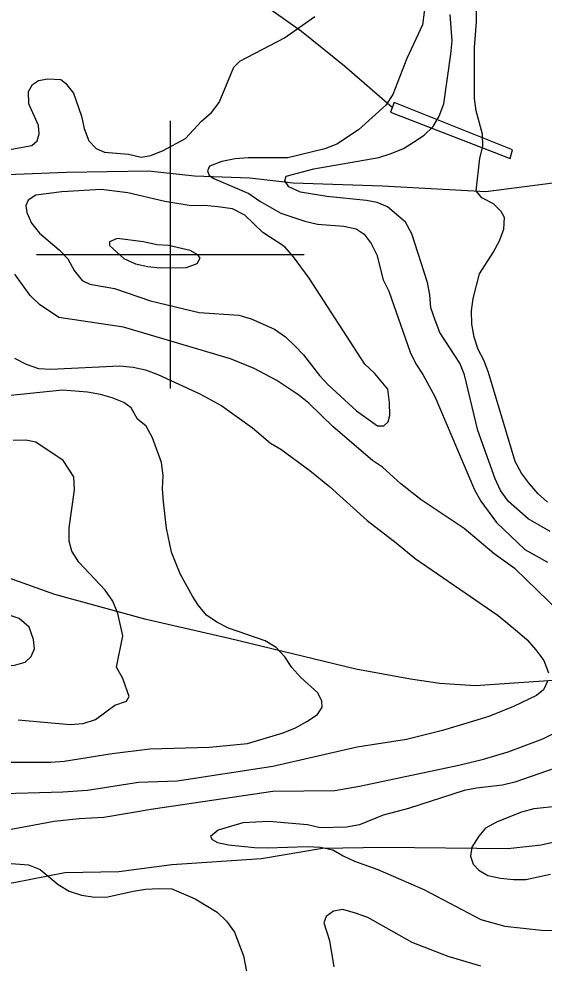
# Model space of a CAD drawing. Extents: x 282461 to 284471, y 5554090 to 5557646.
# Drawn here: x 282788.7 to 282827.9, y 5554747.1 to 5554817.6 of the extents above; entities that cross this region are included whole.
import ezdxf

# ---------------------------------------------------------------- set-up
doc = ezdxf.new("R2010")
doc.units = 0
for name, color, linetype in [('Niveau 1', 7, 'Continuous'), ('Niveau 2', 7, 'Continuous'), ('Niveau 22', 7, 'Continuous'), ('Niveau 61', 7, 'Continuous')]:
    doc.layers.add(name, color=color, linetype=linetype)

msp = doc.modelspace()

# ---------------------------------------------------------------- linework, layer by layer
at = {"layer": 'Niveau 1'}
for points in [[(282819.08, 5554819.07), (282818.82, 5554817.16), (282817.65, 5554814.65), (282816.6, 5554811.97), (282816.09, 5554811.15), (282814.04, 5554809.33), (282812.44, 5554808.26), (282811.52, 5554807.9), (282808.76, 5554807.22), (282805.81, 5554807.23), (282804.83, 5554807.15), (282803.85, 5554806.96), (282802.93, 5554806.6), (282802.77, 5554806.25), (282802.89, 5554805.91), (282803.24, 5554805.68), (282805.86, 5554804.56), (282806.68, 5554804), (282808.25, 5554803.1), (282810.05, 5554802.49), (282810.98, 5554802.28), (282812.95, 5554802.13), (282813.88, 5554801.92), (282814.46, 5554801.52), (282814.99, 5554800.84), (282815.41, 5554799.98), (282815.9, 5554798.13), (282816.32, 5554797.27), (282817.9, 5554792.73), (282818.32, 5554791.86), (282818.85, 5554791.06), (282819.75, 5554789.4), (282822.7, 5554782.45), (282823.17, 5554781.59), (282824.36, 5554779.99), (282826.47, 5554777.99), (282828.16, 5554777.04)], [(282829.86, 5554772.55), (282825.74, 5554776.54), (282824.17, 5554777.67), (282821.94, 5554779.54), (282818.72, 5554781.69), (282817.2, 5554782.88), (282815.85, 5554784.13), (282815.09, 5554784.64), (282812.16, 5554787.14), (282810.34, 5554788.9), (282809.58, 5554789.52), (282807.94, 5554790.6), (282806.25, 5554791.5), (282804.5, 5554792.22), (282796.49, 5554794.58), (282791.68, 5554795.31), (282790.22, 5554796.27), (282789.52, 5554796.95), (282788.39, 5554798.55)], [(282827.81, 5554763.84), (282829.47, 5554764.68)], [(282786.61, 5554756.82), (282791.33, 5554757.7), (282793.18, 5554757.91), (282795.03, 5554757.99), (282798.71, 5554758.63), (282807.65, 5554759.93), (282812.27, 5554760), (282814.11, 5554760.32), (282821.54, 5554761.89), (282823.38, 5554762.32), (282825.22, 5554762.87), (282827.81, 5554763.84)], [(282823.18, 5554746.87), (282820.74, 5554747.59), (282818.06, 5554748.64), (282814.74, 5554750.5), (282813.81, 5554750.83), (282812.88, 5554751.11), (282812.19, 5554750.98), (282811.62, 5554750.57), (282811.45, 5554750.1), (282811.88, 5554748.78), (282812.2, 5554746.81)]]:
    msp.add_lwpolyline(points, dxfattribs=at)
at = {"layer": 'Niveau 2'}
for points in [[(282822.86, 5554817.38), (282822.84, 5554819.23)], [(282787.87, 5554807.82), (282789.65, 5554808.14), (282790.05, 5554808.49), (282790.21, 5554809.01), (282790.14, 5554809.65), (282789.42, 5554811.25), (282789.41, 5554812.18), (282789.69, 5554812.7), (282790.15, 5554813), (282790.84, 5554813.13), (282791.82, 5554813.08), (282792.17, 5554812.8), (282792.76, 5554812.06), (282793.37, 5554810.33), (282793.55, 5554809.41), (282793.92, 5554808.49), (282794.45, 5554807.92), (282795.09, 5554807.65), (282796.88, 5554807.5), (282797.81, 5554807.28), (282798.55, 5554807.41), (282799.47, 5554807.77), (282801.13, 5554808.67), (282802.32, 5554809.96), (282803.06, 5554810.61), (282803.63, 5554811.37), (282804.74, 5554813.99), (282805.19, 5554814.46), (282808.51, 5554816.19), (282810.79, 5554817.79)], [(282828.35, 5554779.32), (282826.72, 5554780.28), (282825.25, 5554781.58), (282824.66, 5554782.38), (282824.24, 5554783.25), (282822.96, 5554786.87), (282821.97, 5554791.03), (282821.61, 5554791.89), (282820.12, 5554794.18), (282819.76, 5554795.1), (282819.46, 5554796.02), (282819.38, 5554797.01), (282819.19, 5554797.93), (282818.03, 5554801.56), (282817.56, 5554802.42), (282816.21, 5554803.56), (282815.45, 5554803.89), (282814.64, 5554804.05), (282811.68, 5554804.35), (282809.71, 5554804.67), (282808.84, 5554805.06), (282808.54, 5554805.52), (282808.65, 5554805.87), (282810.72, 5554806.42), (282815.57, 5554807.25), (282816.49, 5554807.56), (282817.41, 5554807.92), (282818.15, 5554808.39), (282818.95, 5554808.93), (282819.63, 5554809.58), (282820.08, 5554810.34), (282820.41, 5554811.27), (282820.93, 5554814.98), (282821.03, 5554815.97), (282820.88, 5554817.94)], [(282828.16, 5554781.51), (282827.46, 5554782.14), (282826.81, 5554782.88), (282826.23, 5554783.69), (282825.75, 5554784.55), (282823.76, 5554791.19), (282823.41, 5554792.11), (282822.99, 5554792.92), (282822.69, 5554793.84), (282822.5, 5554794.82), (282822.49, 5554795.8), (282822.6, 5554796.73), (282823.09, 5554798.58), (282824.11, 5554800.16), (282824.57, 5554801.03), (282824.9, 5554801.9), (282824.95, 5554802.77), (282824.71, 5554803.23), (282824.13, 5554803.8), (282823.25, 5554804.25), (282822.84, 5554804.77), (282823.1, 5554807.2), (282823.32, 5554808.07), (282823.31, 5554809), (282822.83, 5554810.73), (282822.7, 5554811.65), (282822.71, 5554815.47), (282822.86, 5554817.38)], [(282803.53, 5554803.56), (282802.54, 5554803.66), (282801.56, 5554803.65), (282799.59, 5554803.96), (282796.81, 5554804.61), (282794.84, 5554804.87), (282791.9, 5554804.7), (282789.94, 5554804.44), (282789.37, 5554804.08), (282789.21, 5554803.68), (282789.27, 5554803.16), (282789.63, 5554802.35), (282790.22, 5554801.61), (282791.69, 5554800.36), (282792.33, 5554799.68), (282792.81, 5554798.82), (282793.4, 5554798.08), (282793.98, 5554797.8), (282795.83, 5554797.48), (282798.51, 5554796.54), (282802.16, 5554795.68), (282805.11, 5554795.49), (282806.03, 5554795.22), (282807.78, 5554794.44), (282808.6, 5554793.87), (282809.3, 5554793.19), (282809.95, 5554792.51), (282811.13, 5554790.97), (282811.78, 5554790.28), (282813.89, 5554788.35), (282815.46, 5554787.22), (282815.93, 5554787.23), (282816.27, 5554787.52), (282816.38, 5554787.99), (282816.36, 5554788.97), (282816.23, 5554789.95), (282815.23, 5554791.15), (282814.52, 5554791.83), (282810.37, 5554798.24), (282809.19, 5554799.84), (282808.54, 5554800.58), (282806.91, 5554801.65), (282805.56, 5554802.96), (282804.63, 5554803.41), (282803.53, 5554803.56)], [(282798.98, 5554800.73), (282798, 5554800.95), (282796.03, 5554801.21), (282795.46, 5554800.97), (282795.46, 5554800.68), (282796.52, 5554799.71), (282797.39, 5554799.32), (282798.32, 5554799.11), (282799.24, 5554799.01), (282801.2, 5554799.04), (282802, 5554799.34), (282802.23, 5554799.75), (282802.05, 5554799.98), (282801.47, 5554800.31), (282799.85, 5554800.69), (282798.98, 5554800.73)], [(282788.35, 5554792.28), (282789.22, 5554791.83), (282790.16, 5554791.5), (282791.08, 5554791.45), (282796.22, 5554791.71), (282797.21, 5554791.61), (282798.14, 5554791.39), (282799.07, 5554791.06), (282802.21, 5554789.61), (282803.85, 5554788.71), (282806.13, 5554787.06), (282807.48, 5554785.93), (282808.24, 5554785.48), (282810.41, 5554783.89), (282811.87, 5554782.7), (282814.69, 5554780.14), (282816.86, 5554778.49), (282818.27, 5554777.3), (282824.47, 5554773.06), (282825.93, 5554771.87), (282826.64, 5554771.24), (282827.29, 5554770.5), (282827.88, 5554769.7), (282828.24, 5554768.78)], [(282797.54, 5554787.71), (282797.06, 5554788.57), (282796.53, 5554788.96), (282795.66, 5554789.3), (282794.79, 5554789.57), (282793.8, 5554789.73), (282791.95, 5554789.87), (282787.09, 5554789.39)], [(282787.32, 5554762.1), (282791.08, 5554762.11), (282792.06, 5554762.18), (282795.64, 5554762.76), (282798.47, 5554763.1), (282802.93, 5554763.22), (282805.76, 5554763.5), (282808.41, 5554764.3), (282809.33, 5554764.66), (282810.19, 5554765.14), (282810.99, 5554765.67), (282811.33, 5554766.2), (282811.32, 5554766.66), (282811.02, 5554767.29), (282809.73, 5554768.43), (282809.08, 5554769.18), (282808.54, 5554769.98), (282807.89, 5554770.66), (282807.08, 5554771.17), (282804.34, 5554772.11), (282803.46, 5554772.56), (282802.7, 5554773.07), (282802.11, 5554773.81), (282801.64, 5554774.5), (282800.74, 5554776.17), (282800.08, 5554777.78), (282799.7, 5554779.57), (282799.49, 5554781.54), (282799.42, 5554782.52), (282799.46, 5554783.51), (282799.33, 5554784.49), (282798.66, 5554786.33), (282798.18, 5554787.19), (282797.54, 5554787.71)], [(282792, 5554784.63), (282789.95, 5554785.99), (282789.2, 5554786.15), (282788.27, 5554786.13)], [(282788.62, 5554765.26), (282792.51, 5554764.92), (282793.49, 5554764.99), (282794.41, 5554765.3), (282795.84, 5554766.37), (282796.71, 5554766.67), (282796.93, 5554767.02), (282796.45, 5554768.35), (282795.97, 5554769.21), (282796.45, 5554771.54), (282796.08, 5554773.21), (282795.71, 5554774.13), (282795.12, 5554774.94), (282793.17, 5554777.05), (282792.64, 5554777.85), (282792.45, 5554778.6), (282792.44, 5554779.59), (282792.85, 5554782.44), (282792.78, 5554783.42), (282792, 5554784.63)], [(282788.11, 5554773.04), (282786.77, 5554773.71), (282785.84, 5554773.99), (282784.97, 5554773.92), (282784.45, 5554773.62), (282783.83, 5554772.91), (282783.66, 5554772.33), (282783.74, 5554771.46), (282784.03, 5554771), (282784.68, 5554770.49), (282785.5, 5554769.98), (282786.38, 5554769.59), (282787.31, 5554769.37), (282788.29, 5554769.33), (282789.16, 5554769.58), (282789.61, 5554769.99), (282789.84, 5554770.57), (282789.77, 5554771.27), (282789.46, 5554772.19), (282788.7, 5554772.82), (282788.11, 5554773.04)], [(282828.19, 5554768.2), (282827.86, 5554767.5), (282827.34, 5554767.08), (282825.62, 5554766.25), (282823.79, 5554765.52), (282820.33, 5554764.48), (282817.63, 5554763.8), (282813.94, 5554763.22), (282807.66, 5554761.79), (282800.5, 5554760.69), (282797.61, 5554760.58), (282793.81, 5554760), (282791.96, 5554759.86), (282786.7, 5554759.71)], [(282831.18, 5554762.5), (282825.73, 5554760.62), (282824.81, 5554760.38), (282822.85, 5554760.17), (282821.93, 5554759.98), (282817.79, 5554758.64)], [(282817.79, 5554758.64), (282815.9, 5554758.15), (282814.12, 5554757.43), (282813.14, 5554757.24), (282811.18, 5554757.21), (282810.25, 5554757.42), (282807.36, 5554757.67), (282805.4, 5554757.58), (282803.56, 5554757.03), (282802.99, 5554756.56), (282803.11, 5554756.33), (282803.52, 5554756.1), (282804.33, 5554755.94), (282806.29, 5554755.74), (282807.28, 5554755.7), (282810.22, 5554755.81), (282811.2, 5554755.76), (282812.13, 5554755.55), (282812.89, 5554755.1), (282813.76, 5554754.71), (282815.5, 5554754.1), (282818.93, 5554752.59), (282823.19, 5554750.35), (282824.98, 5554749.86), (282827.7, 5554749.55), (282829.61, 5554749.53)], [(282829.05, 5554758.82), (282827.15, 5554758.62), (282826.23, 5554758.37), (282824.4, 5554757.65), (282823.54, 5554757.17), (282823.03, 5554756.59), (282822.52, 5554755.77), (282822.42, 5554755.08), (282822.6, 5554754.5), (282823.02, 5554754.05), (282823.71, 5554753.65), (282824.64, 5554753.44), (282825.62, 5554753.34), (282826.55, 5554753.35), (282828.39, 5554753.73)], [(282786.45, 5554754.67), (282789.4, 5554754.43), (282790.27, 5554754.1), (282791.62, 5554752.96), (282792.44, 5554752.46), (282793.36, 5554752.18), (282794.35, 5554752.03), (282795.33, 5554752.04), (282797.23, 5554752.48), (282798.15, 5554752.61), (282799.13, 5554752.68), (282800.11, 5554752.64), (282801.86, 5554751.91), (282803.49, 5554750.9), (282804.19, 5554750.22), (282804.78, 5554749.42), (282805.45, 5554747.64), (282805.83, 5554745.68)]]:
    msp.add_lwpolyline(points, dxfattribs=at)
at = {"layer": 'Niveau 22'}
for points in [[(282816.57, 5554811), (282813, 5554814.08), (282809.78, 5554816.67), (282807.08, 5554818.57), (282804.68, 5554820.53), (282802.97, 5554821.53), (282800.3, 5554824.13), (282799.06, 5554826.29), (282798.93, 5554827.09)], [(282816.72, 5554811.35), (282816.43, 5554810.65), (282825.38, 5554807.18), (282825.55, 5554807.82), (282816.72, 5554811.35)], [(282833.63, 5554806.71), (282828.56, 5554805.35), (282823.55, 5554804.68), (282815.83, 5554805.11), (282809.16, 5554805.33), (282805.93, 5554805.71), (282801.81, 5554805.85), (282798.36, 5554806.23), (282792.24, 5554806.13), (282786.52, 5554805.92), (282782.39, 5554805.27), (282778.49, 5554803.81), (282771.88, 5554801.99), (282768.85, 5554801.28), (282758.43, 5554798.59), (282753.3, 5554796.9), (282741.69, 5554794.44), (282734.73, 5554793.27)], [(282831.11, 5554768.38), (282822.75, 5554767.8), (282820.12, 5554767.99), (282817.92, 5554768.3), (282813.85, 5554769.05), (282804.39, 5554771.34), (282798.18, 5554772.75), (282791.38, 5554774.62), (282784.18, 5554777.18), (282781.32, 5554778.81), (282777.45, 5554780.55), (282771.35, 5554782.07), (282766.09, 5554783.25), (282760.14, 5554784.31), (282755.38, 5554784.93), (282750.95, 5554785.66), (282746.98, 5554786.4), (282743.49, 5554787.27), (282739.22, 5554788.8), (282738.12, 5554788.73), (282735.91, 5554789.35), (282731.87, 5554790.22)], [(282781.61, 5554751.94), (282783.28, 5554752.45), (282788.32, 5554753.11), (282792.12, 5554753.87), (282796.16, 5554753.93), (282800.11, 5554754.46), (282806.8, 5554754.91), (282811.37, 5554755.68), (282815.92, 5554755.75), (282825.19, 5554755.67), (282827.69, 5554755.94), (282831.52, 5554756.81), (282842.13, 5554757.21), (282843.33, 5554757.12), (282848.19, 5554755.22)]]:
    msp.add_lwpolyline(points, dxfattribs=at)
at = {"layer": 'Niveau 61'}
for points in [[(282800, 5554790), (282800, 5554810)], [(282790, 5554800), (282810, 5554800)]]:
    msp.add_lwpolyline(points, dxfattribs=at)

doc.saveas('drawing.dxf')
